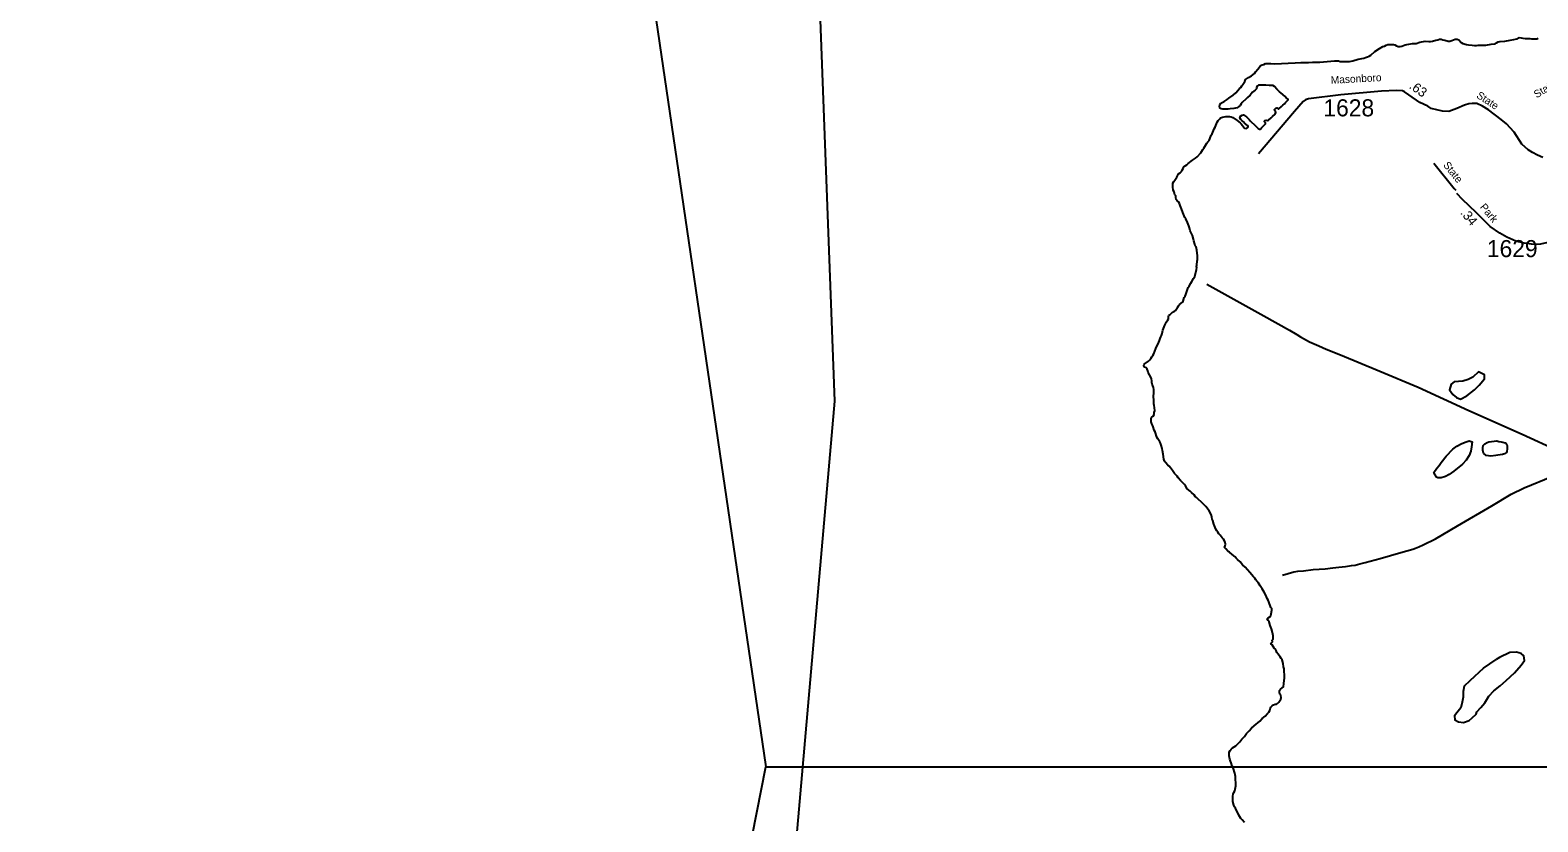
# Model space of a CAD drawing. Extents: x 1945482 to 2853149, y 66427 to 1015778.
# Drawn here: x 2316887 to 2329928, y 104886 to 111736 of the extents above; entities that cross this region are included whole.
import ezdxf

# ---------------------------------------------------------------- set-up
doc = ezdxf.new("R2010")
doc.units = 0
for name, color, linetype in [('Old_Level_11', 7, 'Continuous'), ('Old_Level_17', 7, 'Continuous'), ('Old_Level_25', 7, 'Continuous'), ('Old_Level_32', 7, 'Continuous'), ('Old_Level_35', 7, 'Continuous'), ('Old_Level_52', 7, 'Continuous'), ('Old_Level_60', 7, 'Continuous'), ('Old_Level_63', 7, 'Continuous'), ('Old_Level_8', 7, 'Continuous')]:
    doc.layers.add(name, color=color, linetype=linetype)

msp = doc.modelspace()

# ---------------------------------------------------------------- linework, layer by layer
at = {"layer": 'Old_Level_25'}
msp.add_lwpolyline([(2323250, 105361), (2336452, 105361)], dxfattribs=at)
at = {"layer": 'Old_Level_32'}
for points in [[(2329972, 110634), (2329924, 110654), (2329881, 110677), (2329844, 110701), (2329790, 110749), (2329722, 110852), (2329658, 110925), (2329610, 110962), (2329501, 111046), (2329448, 111078), (2329399, 111100), (2329359, 111102), (2329330, 111097), (2329293, 111088), (2329228, 111058), (2329157, 111031), (2329103, 111034), (2329005, 111057), (2328976, 111078), (2328906, 111111), (2328878, 111129), (2328775, 111202), (2328757, 111210), (2328706, 111213), (2328577, 111209), (2328225, 111177), (2327944, 111142), (2327918, 111133), (2327897, 111118), (2327823, 111032), (2327511, 110665)], [(2330835, 110173), (2330749, 110122), (2330689, 110095), (2330612, 110068), (2330336, 109987), (2330160, 109941), (2330015, 109899), (2329952, 109885), (2329919, 109881), (2329874, 109883), (2329811, 109893), (2329737, 109909), (2329659, 109945), (2329598, 109979), (2329515, 110037), (2329394, 110157), (2329276, 110270), (2329228, 110322)]]:
    msp.add_lwpolyline(points, dxfattribs=at)
at = {"layer": 'Old_Level_35'}
for points in [[(2329029, 110584), (2329203, 110367), (2329218, 110351)], [(2327066, 109539), (2327557, 109264), (2327780, 109140), (2327843, 109102), (2327876, 109083), (2327953, 109039), (2328035, 109005), (2328098, 108977), (2328222, 108927), (2328562, 108786), (2328893, 108647), (2329331, 108446), (2329792, 108240), (2330107, 108096), (2330353, 107984)], [(2327720, 107019), (2327816, 107048), (2327852, 107054), (2327902, 107059), (2327984, 107068), (2328088, 107076), (2328156, 107083), (2328207, 107088), (2328263, 107094), (2328317, 107103), (2328349, 107107), (2328389, 107118), (2328435, 107130), (2328563, 107165), (2328744, 107216), (2328794, 107230), (2328846, 107244), (2328871, 107254), (2328900, 107265), (2328937, 107282), (2329043, 107335), (2329232, 107448), (2329530, 107620), (2329697, 107721), (2329809, 107776), (2330050, 107875)]]:
    msp.add_lwpolyline(points, dxfattribs=at)
at = {"layer": 'Old_Level_52'}
msp.add_lwpolyline([(2322749, 125846), (2322867, 124334), (2323041, 122267), (2323614, 114667), (2323843, 108525), (2322871, 97375), (2322516, 95693), (2322171, 93762), (2322033, 93345), (2321718, 91849), (2321513, 90001), (2321309, 87812), (2321235, 87125), (2321141, 86736), (2320847, 85802), (2320228, 84678), (2318854, 82227)], dxfattribs=at)
at = {"layer": 'Old_Level_60'}
msp.add_line((2329459, 106216), (2329567, 106291), dxfattribs=at)
for points in [[(2328678, 111613), (2328692, 111608), (2328705, 111599), (2328720, 111594), (2328737, 111594), (2328752, 111597), (2328766, 111603), (2328780, 111610), (2328795, 111613), (2328811, 111614), (2328843, 111619), (2328859, 111619), (2328876, 111620), (2328907, 111632), (2328954, 111641), (2328984, 111637), (2329000, 111638), (2329017, 111641), (2329047, 111650), (2329062, 111652), (2329077, 111657), (2329092, 111657), (2329107, 111652), (2329123, 111649), (2329153, 111641), (2329168, 111640), (2329185, 111646), (2329198, 111653), (2329213, 111657), (2329230, 111657), (2329245, 111653), (2329265, 111629), (2329279, 111621), (2329311, 111613), (2329328, 111609), (2329361, 111605), (2329379, 111604), (2329396, 111604), (2329412, 111605), (2329446, 111605), (2329477, 111607), (2329525, 111614), (2329558, 111618), (2329571, 111625), (2329584, 111635), (2329599, 111637), (2329601, 111639), (2329643, 111640), (2329690, 111650), (2329719, 111654), (2329746, 111662), (2329765, 111671), (2329784, 111670), (2329799, 111666)], [(2329799, 111666), (2329818, 111664), (2329841, 111665), (2329859, 111664), (2329874, 111662), (2329891, 111661), (2329919, 111662), (2329930, 111666)], [(2327572, 111446), (2327587, 111448), (2327619, 111447), (2327650, 111445), (2327829, 111452), (2327878, 111456), (2327945, 111457), (2327978, 111458), (2328042, 111460), (2328073, 111463), (2328106, 111465), (2328138, 111467), (2328170, 111470), (2328187, 111471), (2328203, 111469), (2328219, 111465), (2328235, 111464), (2328267, 111464), (2328299, 111465), (2328314, 111467), (2328329, 111470), (2328375, 111484), (2328422, 111494), (2328438, 111499), (2328454, 111505), (2328468, 111511), (2328482, 111520), (2328519, 111551), (2328558, 111578), (2328572, 111586), (2328588, 111593), (2328602, 111598), (2328615, 111605), (2328631, 111611), (2328646, 111612), (2328678, 111613)], [(2327173, 111077), (2327176, 111091), (2327187, 111103), (2327214, 111119), (2327242, 111135), (2327254, 111146), (2327292, 111174), (2327315, 111194), (2327347, 111230), (2327358, 111241), (2327368, 111253), (2327377, 111265), (2327394, 111292), (2327400, 111308), (2327424, 111327), (2327451, 111342), (2327476, 111362), (2327487, 111375), (2327505, 111399), (2327526, 111423), (2327538, 111433), (2327543, 111436), (2327557, 111440), (2327572, 111446)], [(2327163, 110954), (2327173, 110967), (2327184, 110978), (2327199, 110982), (2327230, 110988), (2327260, 110988), (2327275, 110986), (2327289, 110980), (2327328, 110954), (2327352, 110934), (2327363, 110924), (2327373, 110912), (2327392, 110888), (2327407, 110886), (2327420, 110894), (2327423, 110903), (2327416, 110911), (2327392, 110931), (2327382, 110942), (2327370, 110952), (2327358, 110964), (2327351, 110978), (2327357, 110991), (2327370, 111000), (2327382, 111002), (2327409, 110985), (2327431, 110963), (2327441, 110951), (2327486, 110909), (2327508, 110886), (2327521, 110878), (2327528, 110880), (2327539, 110890), (2327560, 110914), (2327572, 110926), (2327572, 110935), (2327560, 110945), (2327566, 110953), (2327579, 110957), (2327590, 110955), (2327598, 110957), (2327621, 110978), (2327632, 110989), (2327655, 111009), (2327662, 111023), (2327660, 111032), (2327650, 111043), (2327651, 111049), (2327662, 111060), (2327670, 111063), (2327683, 111056), (2327689, 111055), (2327712, 111075), (2327723, 111086), (2327736, 111097), (2327746, 111109), (2327758, 111120), (2327768, 111132), (2327763, 111141), (2327751, 111151), (2327741, 111163), (2327705, 111193), (2327694, 111203), (2327671, 111226), (2327650, 111248), (2327637, 111256), (2327605, 111258), (2327574, 111259), (2327511, 111259), (2327504, 111254), (2327495, 111241), (2327493, 111228), (2327484, 111216), (2327472, 111208), (2327460, 111198), (2327449, 111186), (2327439, 111174), (2327416, 111153), (2327406, 111142), (2327371, 111110), (2327361, 111098), (2327352, 111085), (2327341, 111075), (2327328, 111065), (2327313, 111060), (2327297, 111059), (2327266, 111054), (2327250, 111052), (2327234, 111052), (2327203, 111052), (2327188, 111054), (2327176, 111062), (2327173, 111077)], [(2326828, 110236), (2326821, 110249), (2326809, 110258), (2326800, 110272), (2326796, 110288), (2326796, 110303), (2326789, 110312), (2326784, 110322), (2326781, 110336), (2326775, 110350), (2326771, 110381), (2326770, 110396), (2326772, 110411), (2326778, 110426), (2326789, 110438), (2326806, 110464), (2326821, 110492), (2326833, 110500), (2326845, 110512), (2326852, 110525), (2326859, 110539), (2326866, 110553), (2326878, 110563), (2326891, 110571), (2326903, 110582), (2326942, 110610), (2326968, 110627), (2326980, 110639), (2327013, 110675), (2327022, 110689), (2327031, 110703), (2327040, 110716), (2327064, 110757), (2327073, 110770), (2327084, 110782), (2327091, 110796), (2327103, 110826), (2327110, 110840), (2327118, 110854), (2327122, 110869), (2327128, 110883), (2327137, 110896), (2327155, 110941), (2327163, 110954)], [(2326661, 109067), (2326667, 109082), (2326674, 109095), (2326679, 109110), (2326682, 109126), (2326685, 109140), (2326702, 109183), (2326716, 109211), (2326726, 109224), (2326733, 109238), (2326734, 109254), (2326737, 109269), (2326747, 109275), (2326757, 109284), (2326767, 109296), (2326781, 109302), (2326794, 109311), (2326812, 109336), (2326819, 109350), (2326828, 109362), (2326853, 109381), (2326860, 109391), (2326869, 109422), (2326878, 109435), (2326882, 109450), (2326889, 109465), (2326904, 109508), (2326913, 109521), (2326927, 109548), (2326936, 109561), (2326950, 109588), (2326961, 109605), (2326976, 109665), (2326978, 109682), (2326976, 109691), (2326978, 109706), (2326982, 109736), (2326983, 109752), (2326983, 109783), (2326979, 109831), (2326975, 109846), (2326973, 109861), (2326964, 109870), (2326960, 109883), (2326952, 109912), (2326950, 109928), (2326942, 109958), (2326934, 109970), (2326929, 109981), (2326921, 110000), (2326914, 110026), (2326908, 110042), (2326897, 110073), (2326884, 110102), (2326875, 110115), (2326868, 110129), (2326862, 110144), (2326856, 110159), (2326845, 110189), (2326833, 110219), (2326828, 110236)], [(2327249, 107226), (2327229, 107249), (2327219, 107261), (2327223, 107273), (2327226, 107288), (2327223, 107303), (2327218, 107318), (2327209, 107331), (2327198, 107342), (2327188, 107354), (2327180, 107367), (2327169, 107379), (2327161, 107392), (2327151, 107404), (2327143, 107418), (2327124, 107461), (2327117, 107492), (2327111, 107506), (2327109, 107521), (2327106, 107536), (2327100, 107551), (2327086, 107578), (2327055, 107613), (2327044, 107625), (2327033, 107637), (2326976, 107691), (2326963, 107702), (2326954, 107714), (2326931, 107736), (2326920, 107747), (2326895, 107766), (2326880, 107794), (2326871, 107806), (2326860, 107817), (2326849, 107828), (2326836, 107838), (2326817, 107863), (2326809, 107876), (2326796, 107887), (2326785, 107899), (2326768, 107925), (2326758, 107937), (2326750, 107950), (2326740, 107962), (2326728, 107972), (2326707, 107994), (2326699, 108008), (2326693, 108023), (2326686, 108068), (2326682, 108098), (2326679, 108115), (2326670, 108146), (2326664, 108161), (2326659, 108175), (2326641, 108201), (2326633, 108215), (2326618, 108260), (2326610, 108274), (2326600, 108303), (2326596, 108317), (2326590, 108331), (2326584, 108346), (2326583, 108377), (2326590, 108386), (2326601, 108397), (2326608, 108410), (2326609, 108427), (2326615, 108442), (2326611, 108471), (2326608, 108487), (2326607, 108502), (2326605, 108533), (2326604, 108565), (2326606, 108597), (2326605, 108613), (2326606, 108628), (2326603, 108643), (2326599, 108658), (2326593, 108672), (2326590, 108687), (2326589, 108703), (2326585, 108718), (2326579, 108732), (2326558, 108773), (2326554, 108788), (2326548, 108803), (2326539, 108815), (2326525, 108821), (2326521, 108835), (2326524, 108845), (2326561, 108872), (2326571, 108884), (2326581, 108896), (2326590, 108909), (2326598, 108922), (2326605, 108936), (2326623, 108980), (2326649, 109037), (2326654, 109051), (2326661, 109067)], [(2329279, 108699), (2329205, 108692), (2329178, 108672), (2329165, 108625), (2329192, 108584), (2329225, 108558), (2329259, 108544), (2329313, 108571), (2329380, 108625), (2329420, 108665), (2329467, 108719), (2329467, 108753), (2329414, 108780), (2329367, 108732), (2329326, 108712), (2329279, 108699)], [(2329064, 107861), (2329051, 107869), (2329027, 107909), (2329053, 107946), (2329074, 107970), (2329093, 107994), (2329134, 108051), (2329193, 108109), (2329226, 108137), (2329266, 108157), (2329299, 108171), (2329334, 108183), (2329359, 108173), (2329355, 108130), (2329347, 108092), (2329334, 108055), (2329308, 108016), (2329275, 107982), (2329202, 107921), (2329161, 107890), (2329128, 107873), (2329093, 107863), (2329064, 107861)], [(2329520, 108050), (2329480, 108055), (2329459, 108077), (2329452, 108103), (2329452, 108122), (2329455, 108143), (2329469, 108157), (2329490, 108167), (2329505, 108173), (2329572, 108182), (2329591, 108177), (2329611, 108175), (2329626, 108171), (2329645, 108165), (2329654, 108158), (2329660, 108150), (2329664, 108140), (2329663, 108113), (2329660, 108089), (2329656, 108081), (2329640, 108069), (2329622, 108064), (2329582, 108059), (2329564, 108056), (2329520, 108050)], [(2327263, 105427), (2327260, 105443), (2327257, 105458), (2327257, 105473), (2327259, 105489), (2327266, 105502), (2327276, 105515), (2327288, 105525), (2327315, 105544), (2327350, 105577), (2327368, 105602), (2327390, 105625), (2327409, 105650), (2327432, 105672), (2327452, 105696), (2327473, 105718), (2327522, 105757), (2327544, 105781), (2327568, 105801), (2327590, 105824), (2327601, 105836), (2327609, 105848), (2327612, 105863), (2327617, 105878), (2327629, 105889), (2327642, 105897), (2327657, 105903), (2327666, 105903), (2327677, 105910), (2327688, 105921), (2327705, 105947), (2327708, 105962), (2327706, 105978), (2327697, 105991), (2327693, 106006), (2327694, 106022), (2327703, 106035), (2327716, 106044), (2327727, 106054), (2327732, 106084), (2327737, 106132), (2327738, 106148), (2327735, 106195), (2327733, 106210), (2327729, 106226), (2327725, 106256), (2327715, 106287), (2327708, 106300), (2327699, 106314), (2327679, 106339), (2327671, 106352), (2327665, 106367), (2327658, 106380), (2327646, 106390), (2327638, 106404), (2327630, 106417), (2327618, 106427), (2327620, 106433), (2327632, 106444), (2327631, 106459), (2327639, 106466), (2327640, 106478), (2327638, 106495), (2327632, 106525), (2327624, 106556), (2327618, 106570), (2327614, 106586), (2327603, 106615), (2327595, 106628), (2327588, 106642), (2327595, 106652), (2327609, 106660), (2327619, 106672), (2327621, 106687), (2327628, 106717), (2327628, 106732), (2327619, 106740), (2327602, 106789), (2327596, 106803), (2327587, 106817), (2327574, 106847), (2327560, 106874), (2327551, 106887), (2327544, 106901), (2327527, 106929), (2327509, 106956), (2327498, 106967), (2327488, 106980), (2327480, 106994), (2327469, 107005), (2327437, 107042), (2327395, 107089), (2327373, 107111), (2327352, 107135), (2327331, 107157), (2327319, 107167), (2327309, 107179), (2327285, 107199), (2327262, 107220), (2327249, 107226)], [(2329459, 106216), (2329341, 106106), (2329291, 106060), (2329281, 106015), (2329281, 105965), (2329273, 105920), (2329261, 105872), (2329228, 105829), (2329208, 105804), (2329210, 105769), (2329241, 105751), (2329286, 105746), (2329333, 105764), (2329361, 105787), (2329394, 105817), (2329399, 105837), (2329434, 105875), (2329469, 105915), (2329504, 105973), (2329547, 106020), (2329602, 106063), (2329655, 106108), (2329727, 106176), (2329785, 106241), (2329813, 106281), (2329808, 106322), (2329785, 106342), (2329743, 106354), (2329685, 106352), (2329597, 106309), (2329567, 106291)], [(2327392, 104881), (2327370, 104903), (2327360, 104915), (2327351, 104929), (2327342, 104943), (2327314, 105004), (2327305, 105017), (2327297, 105031), (2327290, 105061), (2327289, 105076), (2327291, 105109), (2327294, 105125), (2327299, 105140), (2327306, 105154), (2327311, 105168), (2327314, 105183), (2327315, 105198), (2327316, 105230), (2327314, 105246), (2327314, 105277), (2327307, 105307), (2327292, 105353), (2327285, 105367), (2327276, 105397), (2327269, 105411), (2327263, 105427)]]:
    msp.add_lwpolyline(points, dxfattribs=at)
at = {"layer": 'Old_Level_63'}
for points in [[(2316887, 148685), (2323250, 105361)], [(2336452, 105361), (2330408, 84355), (2324284, 66612), (2319637, 66612), (2318955, 83559), (2323250, 105361)]]:
    msp.add_lwpolyline(points, dxfattribs=at)

# ---------------------------------------------------------------- texts
at = {"layer": 'Old_Level_11'}
for s, rotation, p in [('Masonboro', 3.1468, (2328139, 111271)), ('State ', 31.6269, (2329918, 111145)), ('State', 326.7632, (2329391, 111156)), ('State ', 308.6381, (2329105, 110567)), ('Park', 309.5377, (2329423, 110203))]:
    msp.add_text(s, height=65.6, rotation=rotation, dxfattribs=at).set_placement(p)
at = {"layer": 'Old_Level_17'}
for s, rotation, p in [('.63', 324.3958, (2328808, 111239)), ('.34', 309.5377, (2329253, 110153))]:
    msp.add_text(s, height=82, rotation=rotation, dxfattribs=at).set_placement(p)
at = {"layer": 'Old_Level_8'}
for s, p in [('1628', (2328073, 110990)), ('1629', (2329487, 109772))]:
    msp.add_text(s, height=147.6, dxfattribs=at).set_placement(p)

doc.saveas('drawing.dxf')
